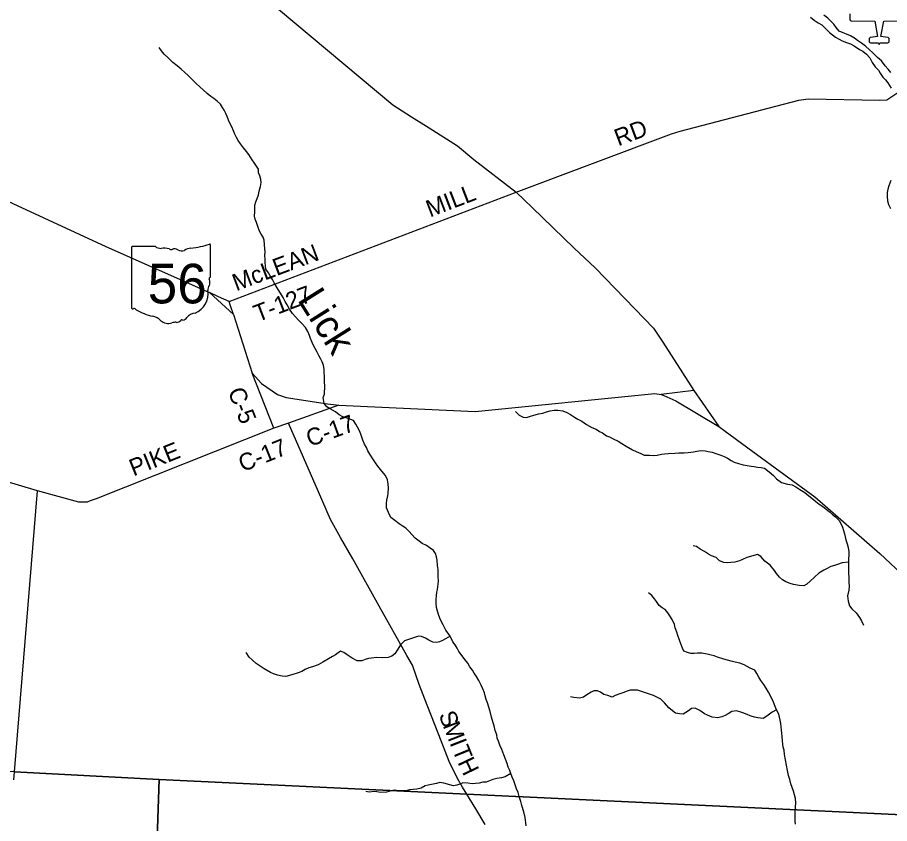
# Model space of a CAD drawing. Extents: x 1643459 to 2064572, y 425441 to 780708.
# Drawn here: x 1807853 to 1823182, y 584847 to 599024 of the extents above; entities that cross this region are included whole.
import ezdxf

# ---------------------------------------------------------------- set-up
doc = ezdxf.new("R2010")
doc.units = 0
for name, color, linetype in [('_CIVIL_CONSTRUCTION', 7, 'Continuous'), ('GM_X_City_Street', 7, 'Continuous'), ('GM_X_Corporation_Text', 7, 'Continuous'), ('GM_X_Interchange_Ramps', 7, 'Continuous'), ('GM_X_Major_River', 7, 'Continuous'), ('GM_X_Major_River_Text', 7, 'Continuous'), ('GM_X_Minor_Lake', 7, 'Continuous'), ('GM_X_Section_Text', 7, 'Continuous'), ('GM_X_Unincorporated_Text', 7, 'Continuous'), ('GM_X_US_Route', 7, 'Continuous'), ('PM_P_Cells', 7, 'Continuous'), ('RD_X_Text', 7, 'Continuous'), ('ST_Details', 7, 'Continuous')]:
    doc.layers.add(name, color=color, linetype=linetype)

msp = doc.modelspace()

# ---------------------------------------------------------------- linework, layer by layer
at = {"layer": '_CIVIL_CONSTRUCTION'}
for points in [[(1822484, 599085), (1822484, 598994), (1822490, 598975), (1822507, 598963), (1822920, 598960), (1822968, 598686), (1822846, 598672), (1822839, 598670), (1822828, 598661), (1822825, 598655), (1822824, 598604), (1822825, 598597), (1822834, 598584), (1822849, 598579), (1822986, 598579), (1822999, 598547)], [(1822999, 598547), (1823012, 598579), (1823150, 598579), (1823164, 598584), (1823173, 598597), (1823174, 598604), (1823173, 598655), (1823170, 598661), (1823159, 598670), (1823152, 598672), (1823031, 598686), (1823079, 598960), (1823492, 598963)]]:
    msp.add_lwpolyline(points, dxfattribs=at)
at = {"layer": 'GM_X_City_Street'}
for points in [[(1826247, 584864), (1815752, 585365), (1810346, 585624), (1807802, 585759), (1796284, 586370), (1794642, 586457), (1794061, 586488), (1794168, 588257), (1794631, 595981), (1795084, 602890), (1800646, 605476), (1807239, 608541), (1807901, 608849), (1810366, 609995), (1808540, 616123), (1806771, 622059), (1811221, 621850), (1814649, 621689), (1819572, 621457), (1824722, 621285)], [(1807802, 585759), (1810346, 585624), (1810084, 578044), (1809850, 571925)], [(1824043, 549269), (1816905, 549626), (1810052, 549983), (1810012, 549985), (1808789, 550047), (1809102, 555107), (1809415, 561360), (1809816, 570904), (1809850, 571925), (1810084, 578044), (1810346, 585624), (1815752, 585365), (1826247, 584864)]]:
    msp.add_lwpolyline(points, dxfattribs=at)
at = {"layer": 'GM_X_Corporation_Text'}
msp.add_line((1822999, 599005), (1822999, 599005), dxfattribs=at)
at = {"layer": 'GM_X_Major_River_Text'}
for points in [[(1816616, 595954), (1819349, 596979), (1819499, 597024), (1821586, 597568), (1821752, 597595), (1823012, 597569), (1823132, 597576), (1823465, 597795), (1823555, 597925), (1823928, 598496)], [(1811576, 594030), (1816616, 595954)], [(1807791, 585617), (1807791, 585617), (1807802, 585759), (1808205, 590701)]]:
    msp.add_lwpolyline(points, dxfattribs=at)
at = {"layer": 'GM_X_Minor_Lake'}
for points in [[(1812439, 599170), (1814450, 597487), (1814778, 597277), (1815087, 597080), (1815586, 596765), (1815875, 596527), (1816616, 595954)], [(1816616, 595954), (1816899, 595680), (1817638, 594969), (1818009, 594623), (1818704, 593900), (1819033, 593560), (1819198, 593313), (1819744, 592464), (1820179, 591828)], [(1811649, 593802), (1811599, 593950), (1811576, 594030), (1811386, 594113), (1811226, 594184)], [(1812361, 591803), (1811980, 592769)], [(1819744, 592464), (1819168, 592391)], [(1813501, 592207), (1812616, 591890)], [(1812616, 591890), (1812361, 591803)], [(1816075, 584831), (1816074, 584832), (1815910, 585108), (1815752, 585365), (1815677, 585488), (1815587, 585637), (1815443, 585939), (1815262, 586409), (1815054, 586932), (1814915, 587291), (1814794, 587633), (1814698, 587804), (1814212, 588671), (1813746, 589502), (1813531, 589876), (1813358, 590194), (1813143, 590682), (1812616, 591890)], [(1812361, 591803), (1809237, 590560), (1809129, 590521), (1809079, 590501), (1809021, 590498), (1808934, 590501), (1808205, 590701), (1806039, 591346), (1805950, 591360), (1805914, 591363), (1799932, 589095), (1799769, 589068), (1799300, 589066), (1798887, 589069), (1797412, 589067), (1797026, 589081), (1796840, 589050), (1794455, 588691), (1794391, 588666), (1794358, 588586), (1794415, 588189)]]:
    msp.add_lwpolyline(points, dxfattribs=at)
at = {"layer": 'GM_X_Unincorporated_Text'}
for points in [[(1823205, 598054), (1823156, 598112), (1823106, 598173), (1823038, 598262), (1822972, 598321), (1822879, 598406), (1822828, 598453), (1822759, 598518), (1822687, 598571), (1822620, 598620), (1822564, 598659), (1822495, 598702), (1822427, 598729), (1822365, 598756), (1822297, 598780), (1822246, 598849), (1822201, 598904), (1822149, 598957), (1822098, 599014), (1822029, 599062)], [(1821792, 599031), (1821857, 598976), (1821927, 598927), (1821994, 598895), (1822050, 598838), (1822127, 598757), (1822180, 598716), (1822232, 598679), (1822298, 598642), (1822351, 598615), (1822427, 598584), (1822497, 598560), (1822560, 598523), (1822652, 598463), (1822709, 598431), (1822777, 598378), (1822836, 598311), (1822875, 598234), (1822930, 598157), (1822989, 598094), (1823019, 598042), (1823062, 597973), (1823113, 597924), (1823151, 597872), (1823210, 597781)], [(1823203, 596157), (1823168, 596065), (1823149, 596002), (1823140, 595946), (1823137, 595873), (1823146, 595801), (1823161, 595733), (1823200, 595666)]]:
    msp.add_lwpolyline(points, dxfattribs=at)
at = {"layer": 'GM_X_US_Route'}
for points in [[(1813225, 592342), (1813247, 592396), (1813252, 592446), (1813255, 592498), (1813255, 592552), (1813250, 592602), (1813247, 592714), (1813246, 592773), (1813241, 592833), (1813230, 592907), (1813209, 592965), (1813185, 593016), (1813156, 593066), (1813119, 593137), (1813083, 593202), (1813058, 593254), (1813031, 593306), (1813006, 593375), (1812988, 593431), (1812957, 593502), (1812916, 593570), (1812859, 593633), (1812799, 593694), (1812738, 593761), (1812689, 593820), (1812636, 593891), (1812595, 593967), (1812561, 594030), (1812522, 594096), (1812479, 594175), (1812436, 594242), (1812365, 594359), (1812334, 594416), (1812295, 594480), (1812264, 594533), (1812218, 594597), (1812206, 594716), (1812207, 594778), (1812203, 594838), (1812204, 594904), (1812201, 594954), (1812196, 595031), (1812187, 595107), (1812171, 595157), (1812138, 595214), (1812109, 595264), (1812080, 595345), (1812053, 595417), (1812033, 595476), (1812020, 595532), (1812023, 595608), (1812024, 595720), (1812041, 595780), (1812068, 595840), (1812089, 595904), (1812102, 595968), (1812127, 596052), (1812138, 596124), (1812130, 596176), (1812115, 596236), (1812090, 596291), (1812087, 596355), (1812018, 596462), (1811979, 596521), (1811922, 596612), (1811878, 596668), (1811825, 596733), (1811774, 596800), (1811731, 596857), (1811701, 596913), (1811676, 596970), (1811649, 597030), (1811618, 597099), (1811592, 597153), (1811563, 597220), (1811540, 597280), (1811515, 597336), (1811487, 597391), (1811458, 597443), (1811419, 597500), (1811365, 597553), (1811306, 597598), (1811250, 597636), (1811185, 597687), (1811115, 597748), (1811064, 597797), (1810991, 597866), (1810928, 597929), (1810856, 598002), (1810795, 598057), (1810728, 598114), (1810658, 598171), (1810583, 598234), (1810500, 598313), (1810431, 598376), (1810383, 598439), (1810344, 598495)], [(1815219, 589537), (1815203, 589594), (1815168, 589648), (1815108, 589692), (1815040, 589737), (1814969, 589774), (1814913, 589816), (1814846, 589869), (1814786, 589931), (1814736, 589982), (1814679, 590040), (1814615, 590085), (1814560, 590121), (1814486, 590178), (1814416, 590230), (1814377, 590319), (1814340, 590397), (1814338, 590478), (1814348, 590536), (1814363, 590610), (1814369, 590660), (1814372, 590746), (1814370, 590820), (1814359, 590892), (1814323, 590971), (1814260, 591043), (1814190, 591134), (1814147, 591193), (1814099, 591259), (1814044, 591346), (1814014, 591400), (1813987, 591460), (1813953, 591521), (1813926, 591591), (1813886, 591697), (1813867, 591752), (1813827, 591818), (1813800, 591872), (1813760, 591937), (1813666, 591970), (1813573, 592000), (1813507, 592035), (1813445, 592089), (1813352, 592140), (1813288, 592175), (1813245, 592233), (1813225, 592342)], [(1816605, 592092), (1816669, 592027), (1816744, 591995), (1816802, 591990), (1816872, 592010), (1816952, 592037), (1817014, 592055), (1817090, 592065), (1817152, 592088), (1817214, 592108), (1817284, 592119), (1817350, 592117), (1817436, 592104), (1817508, 592076), (1817575, 592039), (1817643, 591997), (1817701, 591958), (1817772, 591926), (1817854, 591867), (1817948, 591814), (1818025, 591784), (1818083, 591741), (1818135, 591721), (1818208, 591666), (1818260, 591648), (1818326, 591611), (1818411, 591574), (1818475, 591532), (1818553, 591483), (1818662, 591418), (1818728, 591388), (1818811, 591357), (1818871, 591329), (1818961, 591326), (1819025, 591320), (1819097, 591327), (1819171, 591343), (1819225, 591348), (1819293, 591358), (1819409, 591363), (1819477, 591365), (1819574, 591370), (1819644, 591372), (1819734, 591387), (1819796, 591397), (1819864, 591408), (1819944, 591400), (1819996, 591389), (1820062, 591377), (1820126, 591358), (1820215, 591324), (1820275, 591305), (1820335, 591271), (1820396, 591230), (1820448, 591202), (1820528, 591177), (1820608, 591157), (1820680, 591146), (1820747, 591132), (1820801, 591125), (1820859, 591117), (1820925, 591110), (1820983, 591100), (1821068, 591033), (1821144, 590968), (1821197, 590912), (1821283, 590847), (1821385, 590814), (1821470, 590806), (1821536, 590771), (1821604, 590725), (1821691, 590670), (1821761, 590613), (1821818, 590567), (1821886, 590510), (1821946, 590462), (1822009, 590421), (1822124, 590328), (1822180, 590284), (1822232, 590239), (1822293, 590179), (1822333, 590112), (1822356, 590058), (1822392, 589942), (1822413, 589837), (1822437, 589767), (1822454, 589701), (1822464, 589626), (1822463, 589560), (1822459, 589508), (1822460, 589444), (1822460, 589370), (1822458, 589312), (1822457, 589250), (1822467, 589175), (1822468, 589095), (1822470, 589019), (1822465, 588951), (1822445, 588851), (1822452, 588756), (1822476, 588678)], [(1822460, 589444), (1822347, 589433), (1822268, 589403), (1822214, 589387), (1822152, 589368), (1822074, 589330), (1822024, 589303), (1821940, 589253), (1821862, 589181), (1821787, 589108), (1821729, 589058), (1821675, 589030), (1821593, 589033), (1821491, 589052), (1821435, 589068), (1821360, 589101), (1821302, 589135), (1821248, 589180), (1821193, 589246), (1821161, 589296), (1821084, 589389), (1820989, 589460), (1820921, 589543), (1820863, 589581), (1820795, 589562), (1820735, 589546), (1820675, 589528), (1820599, 589493), (1820545, 589469), (1820461, 589444), (1820389, 589436), (1820333, 589434), (1820271, 589441), (1820194, 589469), (1820132, 589528), (1820050, 589553), (1819999, 589583), (1819929, 589634), (1819851, 589674), (1819786, 589721), (1819730, 589733)], [(1816795, 584810), (1816791, 584862), (1816778, 584954), (1816753, 585053), (1816719, 585163), (1816700, 585235), (1816670, 585322), (1816653, 585394), (1816627, 585456), (1816602, 585529), (1816580, 585599), (1816549, 585665), (1816527, 585726), (1816506, 585778), (1816480, 585840), (1816458, 585902), (1816431, 585979), (1816399, 586059), (1816366, 586148), (1816333, 586224), (1816309, 586294), (1816287, 586349), (1816276, 586409), (1816250, 586485), (1816229, 586568), (1816215, 586620), (1816186, 586720), (1816163, 586819), (1816137, 586893), (1816112, 586971), (1816094, 587028), (1816076, 587092), (1816061, 587146), (1816031, 587216), (1816004, 587281), (1815964, 587363), (1815923, 587432), (1815883, 587494), (1815852, 587544), (1815802, 587605), (1815770, 587667), (1815717, 587732), (1815669, 587798), (1815612, 587875), (1815582, 587933), (1815545, 587988), (1815503, 588046), (1815456, 588141), (1815385, 588251), (1815333, 588344), (1815288, 588432), (1815258, 588509), (1815233, 588583), (1815219, 588647), (1815212, 588724), (1815210, 588796), (1815217, 588854), (1815223, 588914), (1815237, 588964), (1815248, 589056), (1815252, 589118), (1815249, 589184), (1815245, 589241), (1815246, 589317), (1815238, 589385), (1815231, 589479), (1815219, 589537)], [(1821529, 584836), (1821525, 584892), (1821521, 584946), (1821520, 584996), (1821524, 585072), (1821531, 585138), (1821533, 585214), (1821526, 585291), (1821510, 585351), (1821492, 585415), (1821467, 585479), (1821445, 585546), (1821430, 585620), (1821408, 585692), (1821389, 585779), (1821352, 585969), (1821335, 586064), (1821327, 586138), (1821314, 586192), (1821306, 586242), (1821298, 586305), (1821295, 586377), (1821287, 586435), (1821284, 586489), (1821276, 586551), (1821268, 586609), (1821261, 586664), (1821233, 586774), (1821194, 586846), (1821168, 586907), (1821139, 586983), (1821099, 587072), (1821056, 587156), (1821015, 587229), (1820973, 587293), (1820918, 587364), (1820882, 587424), (1820850, 587486), (1820813, 587543), (1820733, 587579), (1820626, 587638), (1820552, 587669), (1820468, 587685), (1820398, 587702), (1820269, 587739), (1820159, 587774), (1820101, 587798), (1820044, 587811), (1819974, 587827), (1819880, 587842), (1819806, 587844), (1819748, 587839), (1819690, 587839), (1819632, 587855), (1819567, 587880), (1819545, 587934), (1819511, 588007), (1819488, 588075), (1819462, 588155), (1819441, 588216), (1819415, 588290), (1819400, 588346), (1819360, 588439), (1819317, 588501), (1819287, 588553), (1819240, 588614), (1819186, 588642), (1819132, 588685), (1819085, 588751), (1819049, 588802), (1819003, 588856), (1818946, 588905)], [(1822476, 588678), (1822519, 588626), (1822595, 588553), (1822652, 588472), (1822688, 588414), (1822721, 588334)], [(1815456, 588141), (1815374, 588097), (1815324, 588067), (1815273, 588042), (1815223, 588030), (1815154, 588040), (1815084, 588073), (1815022, 588107), (1814955, 588140), (1814899, 588144), (1814813, 588115), (1814729, 588087), (1814658, 588062), (1814588, 587988), (1814538, 587912), (1814483, 587832), (1814431, 587793), (1814367, 587765), (1814275, 587764), (1814165, 587766), (1814075, 587759), (1814021, 587751), (1813963, 587732), (1813903, 587708), (1813825, 587707), (1813734, 587759), (1813650, 587814), (1813587, 587857), (1813531, 587877), (1813443, 587813), (1813388, 587784), (1813320, 587746), (1813220, 587687), (1813138, 587641), (1813036, 587604), (1812974, 587588), (1812912, 587558), (1812850, 587523), (1812785, 587501), (1812675, 587464), (1812571, 587434), (1812505, 587439), (1812426, 587455), (1812354, 587482), (1812302, 587502), (1812191, 587567), (1812049, 587662), (1811980, 587725), (1811928, 587776), (1811871, 587854)], [(1821194, 586846), (1821120, 586807), (1821025, 586737), (1820959, 586698), (1820865, 586708), (1820806, 586719), (1820750, 586735), (1820692, 586760), (1820622, 586786), (1820566, 586805), (1820493, 586827), (1820409, 586816), (1820345, 586780), (1820290, 586746), (1820236, 586723), (1820164, 586705), (1820065, 586720), (1819981, 586755), (1819929, 586775), (1819846, 586834), (1819762, 586874), (1819702, 586873), (1819646, 586829), (1819556, 586771), (1819488, 586776), (1819422, 586786), (1819364, 586829), (1819301, 586881), (1819223, 586972), (1819162, 587035), (1819104, 587063), (1819032, 587098), (1818961, 587122), (1818893, 587145), (1818821, 587169), (1818749, 587192), (1818622, 587193), (1818568, 587177), (1818491, 587146), (1818439, 587128), (1818361, 587100), (1818303, 587073), (1818232, 587097), (1818162, 587120), (1818098, 587158), (1818046, 587183), (1817984, 587181), (1817934, 587157), (1817860, 587112), (1817804, 587068), (1817730, 587051), (1817630, 587065), (1817574, 587074)], [(1816527, 585726), (1816425, 585672), (1816359, 585649), (1816277, 585637), (1816211, 585622), (1816149, 585596), (1816089, 585578), (1816031, 585577), (1815967, 585557), (1815905, 585551), (1815845, 585544), (1815767, 585560), (1815683, 585561), (1815631, 585543), (1815573, 585522), (1815517, 585510), (1815451, 585526), (1815348, 585557), (1815278, 585570), (1815216, 585554), (1815130, 585533), (1815072, 585525), (1815020, 585511), (1814948, 585472), (1814870, 585452), (1814808, 585447), (1814746, 585439), (1814684, 585425), (1814630, 585422), (1814552, 585422), (1814482, 585433), (1814420, 585425), (1814340, 585400), (1814234, 585396), (1814172, 585403), (1814121, 585409), (1814033, 585402), (1813975, 585414)]]:
    msp.add_lwpolyline(points, dxfattribs=at)
at = {"layer": 'RD_X_Text'}
msp.add_lwpolyline([(1800155, 599220), (1801837, 598044), (1805467, 596950), (1806674, 596258), (1809404, 594993), (1811226, 594184), (1811649, 593802), (1811980, 592769), (1812144, 592585), (1812421, 592393), (1812573, 592338), (1813301, 592228), (1813405, 592215), (1813501, 592207), (1815900, 592096), (1819057, 592408), (1819168, 592391), (1819216, 592377), (1819425, 592284), (1820179, 591828), (1820776, 591392), (1821867, 590594), (1823010, 589598), (1823855, 588805)], dxfattribs=at)
at = {"layer": 'ST_Details'}
for p, q in [((1809855, 594977), (1809855, 593920)), ((1810277, 594995), (1809869, 594995)), ((1811247, 594468), (1811247, 595021)), ((1811247, 594469), (1811247, 594468))]:
    msp.add_line(p, q, dxfattribs=at)
for centre, radius, start, end in [((1809871, 594979), 16.1, 98.1301, 188.1301), ((1810374, 595118), 156, 231.6195, 271.1119), ((1810426, 594402), 562, 80.4867, 94.9883), ((1810553, 594985), 45.1, 219.7921, 297.1024), ((1810619, 594862), 93.8, 54.4667, 119.1411), ((1810741, 595030), 113, 233.8562, 294.8282), ((1810940, 594672), 297, 97.3462, 120.7689), ((1810752, 596436), 1476, 275.8445, 288.9065), ((1811232, 595023), 15.5, 351.8621, 97.738), ((1811231, 594466), 16.6, 289.6038, 7.7341), ((1811303, 594237), 105, 136.8065, 186.9296), ((1811244, 594428), 24, 107.944, 210.337), ((1811091, 594358), 144, 340.033, 23.6496), ((1810834, 594167), 369, 292.3089, 8.9858), ((1809871, 593918), 16.3, 171.9584, 258.3066), ((1809874, 594026), 124, 267.339, 280.6039), ((1809899, 593859), 44.8, 29.7484, 93.2717), ((1810465, 594809), 1066, 240.4129, 257.1985), ((1810147, 593445), 334, 47.1842, 75.836), ((1810507, 593854), 212, 230.7004, 286.2918), ((1810645, 593775), 113, 268.777, 315.5493), ((1810747, 593673), 31.8, 65.7517, 132.6484), ((1810734, 593818), 119, 282.8732, 323.2771), ((1810990, 593624), 202, 94.4031, 142.5768), ((1810630, 593489), 174, 85.6951, 111.2099)]:
    msp.add_arc(centre, radius, start, end, dxfattribs=at)

# ---------------------------------------------------------------- texts
at = {"layer": 'GM_X_Interchange_Ramps'}
msp.add_text('Lick', height=500, rotation=302.1161, dxfattribs=at).set_placement((1812763, 594062))
at = {"layer": 'GM_X_Major_River'}
for s, rotation, p in [('RD', 20.6136, (1818413, 596755)), ('MILL', 20.9175, (1815104, 595505)), ('McLEAN', 20.7169, (1811699, 594207)), ('T-127', 20.9171, (1812076, 593664))]:
    msp.add_text(s, height=300, rotation=rotation, dxfattribs=at).set_placement(p)
at = {"layer": 'GM_X_Section_Text'}
for s, rotation, p in [('C-5', 291.6297, (1811546, 592449)), ('C-17', 19.9534, (1812992, 591469)), ('PIKE', 21.8588, (1809892, 590951)), ('C-17', 21.8012, (1811811, 591026)), ('S', 291.2985, (1815252, 586761)), ('M', 291.2989, (1815325, 586573)), ('I', 291.3882, (1815444, 586269)), ('T', 292.2457, (1815490, 586150)), ('H', 295.5499, (1815583, 585925))]:
    msp.add_text(s, height=300, rotation=rotation, dxfattribs=at).set_placement(p)
at = {"layer": 'PM_P_Cells'}
msp.add_text('56', height=1, rotation=0, dxfattribs=at).set_placement((1810284, 594306))
for s in ['s', 'r']:
    msp.add_text(s, height=1, dxfattribs=at).set_placement((1810536, 594378))
at = {"layer": 'ST_Details'}
msp.add_text('56', height=696.1, dxfattribs=at).set_placement((1810143, 593995))

doc.saveas('drawing.dxf')
